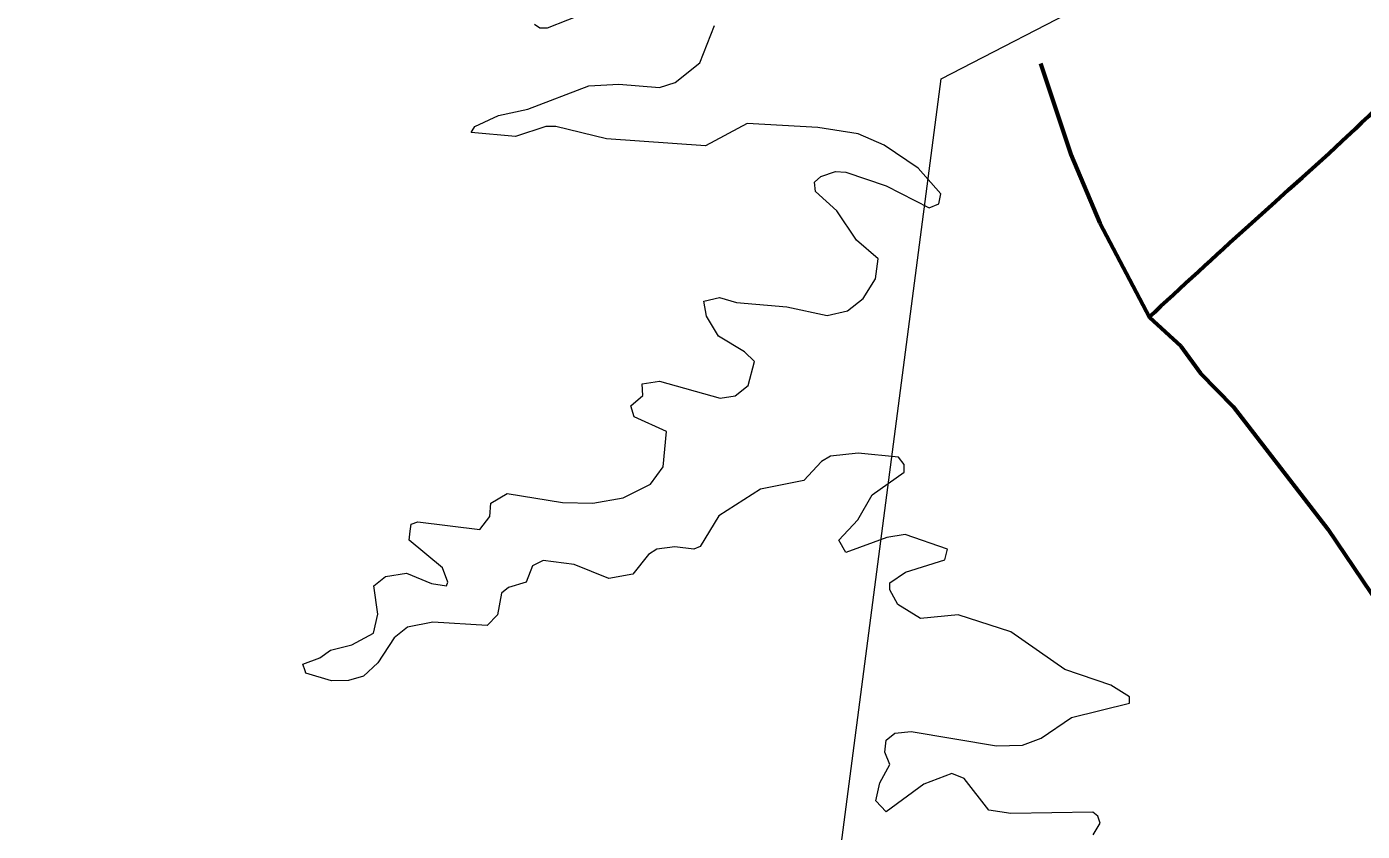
# Model space of a CAD drawing. Extents: x -1643653 to 4543381, y 1624270 to 13878484.
# Drawn here: x 799465 to 800139, y 9017869 to 9018275 of the extents above; entities that cross this region are included whole.
import ezdxf

# ---------------------------------------------------------------- set-up
doc = ezdxf.new("R2010")
doc.units = 0
doc.header["$LTSCALE"] = 200
doc.linetypes.add('LONG_DASH_SHORT_DASH', pattern=[9.9, 6, -1.2, 1.5, -1.2])
doc.layers.add('60', color=7, linetype='Continuous', lineweight=13)

msp = doc.modelspace()

# ---------------------------------------------------------------- linework, layer by layer
at = {"layer": '60'}
msp.add_line((799606.1, 9017948.8), (799605.7, 9017950), dxfattribs=at)
msp.add_line((799606.1, 9017948.8), (799605.7, 9017950), dxfattribs=at)
for points in [[(807126, 9013554.3), (805831.2, 9014683.5), (804956.4, 9014561), (803779.5, 9015538.2), (802903.5, 9015653.1), (801522.3, 9016894.9), (800901.2, 9016842.4), (800376.3, 9017157.5), (799886.4, 9016711.1), (799746.4, 9016868.7), (799540.1, 9016834.7), (799794.2, 9017234.1), (799926.4, 9018248.5), (800734.8, 9018666.7), (801270.7, 9019718.2), (802746.2, 9020198.7), (804393.9, 9022148.4), (804477.4, 9023011.8), (804881.1, 9023304.3), (805354.3, 9023555), (806014.4, 9022695.6), (806410.3, 9021665.8)], [(799758.4, 9018286.1), (799727.8, 9018274), (799724, 9018274), (799721.3, 9018275.9)], [(799758.4, 9018286.1), (799727.8, 9018274), (799724, 9018274), (799721.3, 9018275.9)], [(799689.9, 9018222.2), (799691.3, 9018224.4), (799703.2, 9018230), (799718, 9018233.2), (799748.7, 9018244.9), (799763.9, 9018245.8), (799784.3, 9018244.1), (799792.2, 9018246.6), (799804.7, 9018256.6), (799812.1, 9018275.3)], [(799689.9, 9018222.2), (799691.3, 9018224.4), (799703.2, 9018230), (799718, 9018233.2), (799748.7, 9018244.9), (799763.9, 9018245.8), (799784.3, 9018244.1), (799792.2, 9018246.6), (799804.7, 9018256.6), (799812.1, 9018275.3)], [(799658.7, 9018020.4), (799659.1, 9018023.9), (799662.5, 9018025.1), (799693.8, 9018021.2), (799698.9, 9018027.8), (799699.4, 9018034.6), (799707.5, 9018039.5), (799735.5, 9018034.8), (799750.8, 9018034.6), (799766.1, 9018037.2), (799779.9, 9018044.2), (799786.2, 9018052.9), (799787.9, 9018070.7), (799771.6, 9018078), (799769.9, 9018083.6), (799776, 9018088.8), (799775.6, 9018094.7), (799784.3, 9018096), (799814.9, 9018087.5), (799822.6, 9018088.6), (799829.1, 9018093.9), (799832.3, 9018106), (799827.2, 9018110.9), (799814.1, 9018118.7), (799808.1, 9018128.9), (799806.7, 9018136.4), (799814.7, 9018138.3), (799823.2, 9018135.7), (799848.5, 9018133.6), (799868.9, 9018129.1), (799879.1, 9018131.5), (799887.1, 9018137.8), (799893.3, 9018147.6), (799894.6, 9018157.8), (799883.7, 9018167.2), (799873.8, 9018182), (799863.1, 9018191.6), (799862.5, 9018196.4), (799865.7, 9018199.2), (799873.1, 9018201.8), (799878.4, 9018201.5), (799898.6, 9018194.6), (799920.3, 9018183.5), (799925.2, 9018185.4), (799926.2, 9018190.5), (799914.8, 9018203.5), (799897.7, 9018215), (799884.6, 9018220.7), (799864.2, 9018223.9), (799828.5, 9018226), (799807.6, 9018214.7), (799757.6, 9018218.3), (799732.1, 9018224.5), (799727, 9018224.5), (799711.7, 9018219.4), (799689.4, 9018221.5), (799689.9, 9018222.2)], [(799658.7, 9018020.4), (799659.1, 9018023.9), (799662.5, 9018025.1), (799693.8, 9018021.2), (799698.9, 9018027.8), (799699.4, 9018034.6), (799707.5, 9018039.5), (799735.5, 9018034.8), (799750.8, 9018034.6), (799766.1, 9018037.2), (799779.9, 9018044.2), (799786.2, 9018052.9), (799787.9, 9018070.7), (799771.6, 9018078), (799769.9, 9018083.6), (799776, 9018088.8), (799775.6, 9018094.7), (799784.3, 9018096), (799814.9, 9018087.5), (799822.6, 9018088.6), (799829.1, 9018093.9), (799832.3, 9018106), (799827.2, 9018110.9), (799814.1, 9018118.7), (799808.1, 9018128.9), (799806.7, 9018136.4), (799814.7, 9018138.3), (799823.2, 9018135.7), (799848.5, 9018133.6), (799868.9, 9018129.1), (799879.1, 9018131.5), (799887.1, 9018137.8), (799893.3, 9018147.6), (799894.6, 9018157.8), (799883.7, 9018167.2), (799873.8, 9018182), (799863.1, 9018191.6), (799862.5, 9018196.4), (799865.7, 9018199.2), (799873.1, 9018201.8), (799878.4, 9018201.5), (799898.6, 9018194.6), (799920.3, 9018183.5), (799925.2, 9018185.4), (799926.2, 9018190.5), (799914.8, 9018203.5), (799897.7, 9018215), (799884.6, 9018220.7), (799864.2, 9018223.9), (799828.5, 9018226), (799807.6, 9018214.7), (799757.6, 9018218.3), (799732.1, 9018224.5), (799727, 9018224.5), (799711.7, 9018219.4), (799689.4, 9018221.5), (799689.9, 9018222.2)], [(800003.1, 9017867.4), (800006.5, 9017873.2), (800005.4, 9017876.8), (800002.9, 9017878.7), (799961.5, 9017878.1), (799950.5, 9017879.7), (799937.9, 9017895.7), (799931.7, 9017898.2), (799917.7, 9017892.9), (799898.6, 9017878.9), (799893.5, 9017884.4), (799895.4, 9017893.5), (799900.5, 9017902.7), (799897.9, 9017909), (799898.6, 9017915), (799903.1, 9017918.6), (799911.3, 9017919.5), (799954.3, 9017912.2), (799967.4, 9017912.5), (799976.8, 9017916.1), (799992.1, 9017926.5), (800021.4, 9017933.7), (800021.4, 9017936.9), (800012, 9017942.8), (799988.7, 9017950.7), (799961.5, 9017969.6), (799935, 9017978.3), (799916, 9017976.4), (799904.6, 9017983.4), (799900.5, 9017990.9), (799900.5, 9017994.4), (799908.4, 9017999.8), (799928.3, 9018005.9), (799929.6, 9018011.4), (799908.3, 9018018.7), (799899, 9018017.2), (799878.4, 9018009.6), (799874.8, 9018015.9), (799884.4, 9018026.1), (799891.6, 9018038.8), (799907.7, 9018050.1), (799907.7, 9018054.1), (799904.8, 9018057.7), (799884.6, 9018059.7), (799870.6, 9018058.2), (799866.1, 9018055.6), (799857.2, 9018045.9), (799835.3, 9018041.6), (799814.3, 9018028.2), (799804.9, 9018012.7), (799801.7, 9018011.4), (799792.1, 9018012.5), (799783, 9018011.4), (799778.8, 9018008.7), (799770.9, 9017998.7), (799758.8, 9017996.6), (799741.4, 9018003.6), (799725.7, 9018005.7), (799720.4, 9018002.9), (799717.2, 9017994.7), (799708.3, 9017992.1), (799704.7, 9017989.2), (799702.7, 9017978.3), (799697.5, 9017972.8), (799670.1, 9017974.5), (799657.3, 9017972.1), (799650.5, 9017966.6), (799642.4, 9017954.1), (799635.2, 9017947.3), (799627.6, 9017945.2), (799619, 9017945), (799606.1, 9017948.8)], [(800003.1, 9017867.4), (800006.5, 9017873.2), (800005.4, 9017876.8), (800002.9, 9017878.7), (799961.5, 9017878.1), (799950.5, 9017879.7), (799937.9, 9017895.7), (799931.7, 9017898.2), (799917.7, 9017892.9), (799898.6, 9017878.9), (799893.5, 9017884.4), (799895.4, 9017893.5), (799900.5, 9017902.7), (799897.9, 9017909), (799898.6, 9017915), (799903.1, 9017918.6), (799911.3, 9017919.5), (799954.3, 9017912.2), (799967.4, 9017912.5), (799976.8, 9017916.1), (799992.1, 9017926.5), (800021.4, 9017933.7), (800021.4, 9017936.9), (800012, 9017942.8), (799988.7, 9017950.7), (799961.5, 9017969.6), (799935, 9017978.3), (799916, 9017976.4), (799904.6, 9017983.4), (799900.5, 9017990.9), (799900.5, 9017994.4), (799908.4, 9017999.8), (799928.3, 9018005.9), (799929.6, 9018011.4), (799908.3, 9018018.7), (799899, 9018017.2), (799878.4, 9018009.6), (799874.8, 9018015.9), (799884.4, 9018026.1), (799891.6, 9018038.8), (799907.7, 9018050.1), (799907.7, 9018054.1), (799904.8, 9018057.7), (799884.6, 9018059.7), (799870.6, 9018058.2), (799866.1, 9018055.6), (799857.2, 9018045.9), (799835.3, 9018041.6), (799814.3, 9018028.2), (799804.9, 9018012.7), (799801.7, 9018011.4), (799792.1, 9018012.5), (799783, 9018011.4), (799778.8, 9018008.7), (799770.9, 9017998.7), (799758.8, 9017996.6), (799741.4, 9018003.6), (799725.7, 9018005.7), (799720.4, 9018002.9), (799717.2, 9017994.7), (799708.3, 9017992.1), (799704.7, 9017989.2), (799702.7, 9017978.3), (799697.5, 9017972.8), (799670.1, 9017974.5), (799657.3, 9017972.1), (799650.5, 9017966.6), (799642.4, 9017954.1), (799635.2, 9017947.3), (799627.6, 9017945.2), (799619, 9017945), (799606.1, 9017948.8)], [(799605.7, 9017950), (799604.5, 9017953.4), (799613.1, 9017956.5), (799618.4, 9017960.5), (799629.3, 9017963.1), (799640.1, 9017969), (799642.4, 9017978.6), (799640.3, 9017992.8), (799646.2, 9017997.6), (799656.8, 9017999.3), (799669.4, 9017994), (799669.4, 9017994), (799677, 9017992.8), (799677.7, 9017994.7), (799675, 9018001.9), (799658.2, 9018015.9), (799658.7, 9018020.4)], [(799605.7, 9017950), (799604.5, 9017953.4), (799613.1, 9017956.5), (799618.4, 9017960.5), (799629.3, 9017963.1), (799640.1, 9017969), (799642.4, 9017978.6), (799640.3, 9017992.8), (799646.2, 9017997.6), (799656.8, 9017999.3), (799669.4, 9017994), (799669.4, 9017994), (799677, 9017992.8), (799677.7, 9017994.7), (799675, 9018001.9), (799658.2, 9018015.9), (799658.7, 9018020.4)]]:
    msp.add_lwpolyline(points, dxfattribs=at)
at = {"layer": '60', "linetype": 'LONG_DASH_SHORT_DASH', "lineweight": 60}
msp.add_lwpolyline([(799976.4, 9018256.3), (799991.7, 9018210.3), (800006.4, 9018175.8), (800031.5, 9018128.2), (800047.2, 9018113.7), (800057.2, 9018100.1), (800073.6, 9018083.2), (800121.4, 9018021.4), (800158.1, 9017966.9), (800177.6, 9017942.3), (800196.6, 9017925.3), (800233.8, 9017903.6), (800255, 9017885.5), (800294.1, 9017857.4)], dxfattribs=at)
at = {"layer": '60', "lineweight": 25}
msp.add_spline([(814781, 9009175.5), (814787.2, 9009173.4), (814796.9, 9009173.4), (814799.4, 9009172.4), (814805.1, 9009174.5), (814805.6, 9009176.5), (814811.7, 9009179.5), (814811.7, 9009179.5), (814801.5, 9009181), (814790.7, 9009181.5), (814784.1, 9009183.1), (814777.4, 9009185.1), (814778.4, 9009175.5)], degree=3, dxfattribs=at)
at = {"layer": '60', "linetype": 'LONG_DASH_SHORT_DASH', "lineweight": 60}
msp.add_spline([(800030.9, 9018128), (800081.5, 9018174.4), (800185.3, 9018275.7), (800239.3, 9018341.5), (800304.3, 9018398.9), (800366.7, 9018453.7), (800433.3, 9018487.5), (800505.9, 9018500.1), (800531.8, 9018498.9)], degree=3, dxfattribs=at)

doc.saveas('drawing.dxf')
